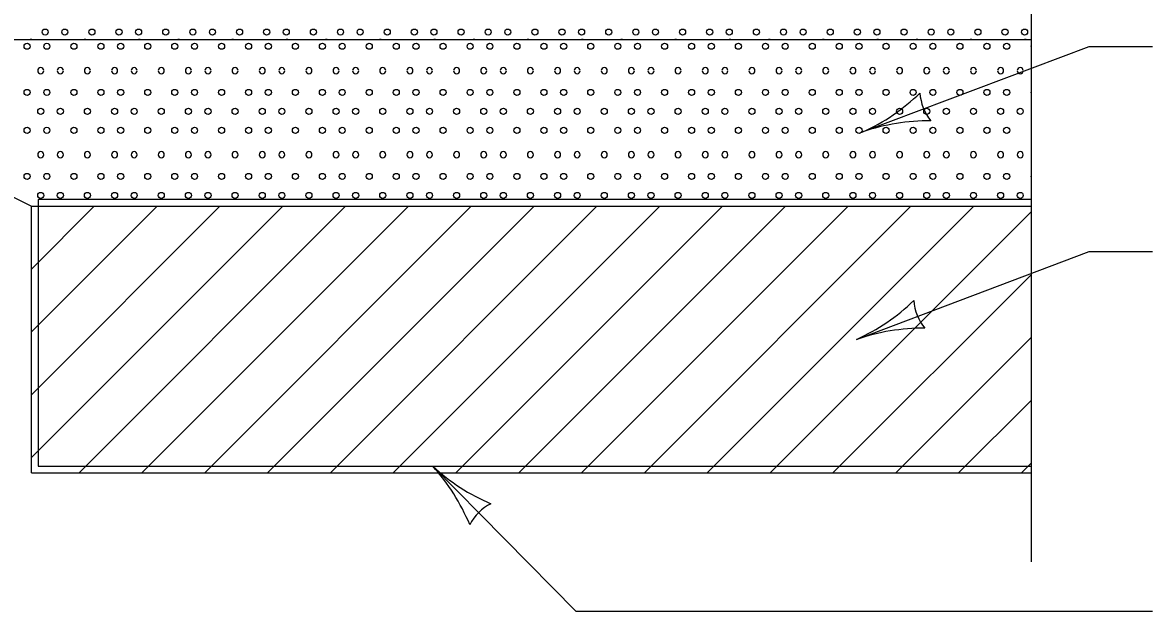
# Model space of a CAD drawing. Extents: x 49991.4 to 50021, y 49987.6 to 50011.4.
# Drawn here: x 50014.212 to 50015.484, y 49996.038 to 49996.701 of the extents above; entities that cross this region are included whole.
import ezdxf

# ---------------------------------------------------------------- set-up
doc = ezdxf.new("R2010")
doc.units = 0
for name, color, linetype in [('Level 1', 7, 'Continuous'), ('Level 3', 7, 'Continuous'), ('Level 6', 7, 'Continuous')]:
    doc.layers.add(name, color=color, linetype=linetype)

msp = doc.modelspace()

# ---------------------------------------------------------------- linework, layer by layer
at = {"layer": 'Level 1'}
for p, q in [((50013.8472, 49996.6814), (50014.2222, 49996.4939)), ((50015.3472, 49996.6814), (50013.8472, 49996.6814)), ((50015.3472, 49996.5015), (50014.2297, 49996.5015)), ((50014.2297, 49996.5015), (50014.2297, 49996.2014)), ((50014.2222, 49996.4939), (50015.3472, 49996.4939)), ((50014.2222, 49996.1939), (50014.2222, 49996.4939)), ((50014.2222, 49996.4232), (50014.2929, 49996.4939)), ((50014.2222, 49996.3525), (50014.3636, 49996.4939)), ((50014.2222, 49996.2818), (50014.4343, 49996.4939)), ((50014.2222, 49996.2111), (50014.505, 49996.4939)), ((50014.2757, 49996.1939), (50014.5757, 49996.4939)), ((50014.3465, 49996.1939), (50014.6465, 49996.4939)), ((50014.4172, 49996.1939), (50014.7172, 49996.4939)), ((50014.4879, 49996.1939), (50014.7879, 49996.4939)), ((50014.5586, 49996.1939), (50014.8586, 49996.4939)), ((50014.6293, 49996.1939), (50014.9293, 49996.4939)), ((50014.7, 49996.1939), (50015, 49996.4939)), ((50014.7707, 49996.1939), (50015.0707, 49996.4939)), ((50014.8414, 49996.1939), (50015.1414, 49996.4939)), ((50014.9121, 49996.1939), (50015.2121, 49996.4939)), ((50014.9828, 49996.1939), (50015.2828, 49996.4939)), ((50015.0536, 49996.1939), (50015.3472, 49996.4876)), ((50015.1243, 49996.1939), (50015.3472, 49996.4169)), ((50015.195, 49996.1939), (50015.3472, 49996.3462)), ((50015.2657, 49996.1939), (50015.3472, 49996.2754)), ((50014.2297, 49996.2014), (50015.3472, 49996.2014)), ((50014.2222, 49996.1939), (50015.3472, 49996.1939))]:
    msp.add_line(p, q, dxfattribs=at)
for centre in [(50014.2376, 49996.69), (50014.2597, 49996.69), (50014.2902, 49996.69), (50014.3207, 49996.69), (50014.3428, 49996.69), (50014.3733, 49996.69), (50014.4038, 49996.69), (50014.4259, 49996.69), (50014.4564, 49996.69), (50014.4869, 49996.69), (50014.509, 49996.69), (50014.5395, 49996.69), (50014.57, 49996.69), (50014.5921, 49996.69), (50014.6226, 49996.69), (50014.6531, 49996.69), (50014.6752, 49996.69), (50014.7057, 49996.69), (50014.7362, 49996.69), (50014.7583, 49996.69), (50014.7888, 49996.69), (50014.8193, 49996.69), (50014.8414, 49996.69), (50014.8719, 49996.69), (50014.9024, 49996.69), (50014.9245, 49996.69), (50014.955, 49996.69), (50014.9855, 49996.69), (50015.0076, 49996.69), (50015.0381, 49996.69), (50015.0686, 49996.69), (50015.0907, 49996.69), (50015.1212, 49996.69), (50015.1517, 49996.69), (50015.1738, 49996.69), (50015.2043, 49996.69), (50015.2348, 49996.69), (50015.2569, 49996.69), (50015.2874, 49996.69), (50015.3179, 49996.69), (50015.34, 49996.69), (50014.2173, 49996.674), (50014.2395, 49996.674), (50014.27, 49996.674), (50014.3004, 49996.674), (50014.3226, 49996.674), (50014.3531, 49996.674), (50014.3835, 49996.674), (50014.4057, 49996.674), (50014.4362, 49996.674), (50014.4666, 49996.674), (50014.4888, 49996.674), (50014.5193, 49996.674), (50014.5497, 49996.674), (50014.5719, 49996.674), (50014.6024, 49996.674), (50014.6328, 49996.674), (50014.655, 49996.674), (50014.6855, 49996.674), (50014.7159, 49996.674), (50014.7381, 49996.674), (50014.7686, 49996.674), (50014.799, 49996.674), (50014.8212, 49996.674), (50014.8517, 49996.674), (50014.8821, 49996.674), (50014.9043, 49996.674), (50014.9348, 49996.674), (50014.9652, 49996.674), (50014.9874, 49996.674), (50015.0179, 49996.674), (50015.0483, 49996.674), (50015.0705, 49996.674), (50015.101, 49996.674), (50015.1314, 49996.674), (50015.1536, 49996.674), (50015.1841, 49996.674), (50015.2145, 49996.674), (50015.2367, 49996.674), (50015.2672, 49996.674), (50015.2976, 49996.674), (50015.3198, 49996.674), (50014.2173, 49996.6221), (50014.2395, 49996.6221), (50014.27, 49996.6221), (50014.3004, 49996.6221), (50014.3226, 49996.6221), (50014.3531, 49996.6221), (50014.3835, 49996.6221), (50014.4057, 49996.6221), (50014.4362, 49996.6221), (50014.4666, 49996.6221), (50014.4888, 49996.6221), (50014.5193, 49996.6221), (50014.5497, 49996.6221), (50014.5719, 49996.6221), (50014.6024, 49996.6221), (50014.6328, 49996.6221), (50014.655, 49996.6221), (50014.6855, 49996.6221), (50014.7159, 49996.6221), (50014.7381, 49996.6221), (50014.7686, 49996.6221), (50014.799, 49996.6221), (50014.8212, 49996.6221), (50014.8517, 49996.6221), (50014.8821, 49996.6221), (50014.9043, 49996.6221), (50014.9348, 49996.6221), (50014.9652, 49996.6221), (50014.9874, 49996.6221), (50015.0179, 49996.6221), (50015.0483, 49996.6221), (50015.0705, 49996.6221), (50015.101, 49996.6221), (50015.1314, 49996.6221), (50015.1536, 49996.6221), (50015.1841, 49996.6221), (50015.2145, 49996.6221), (50015.2367, 49996.6221), (50015.2672, 49996.6221), (50015.2976, 49996.6221), (50015.3198, 49996.6221), (50014.2326, 49996.6008), (50014.2547, 49996.6008), (50014.2852, 49996.6008), (50014.2852, 49996.6008), (50014.3157, 49996.6008), (50014.3378, 49996.6008), (50014.3683, 49996.6008), (50014.3683, 49996.6008), (50014.3988, 49996.6008), (50014.4209, 49996.6008), (50014.4514, 49996.6008), (50014.4514, 49996.6008), (50014.4819, 49996.6008), (50014.504, 49996.6008), (50014.5345, 49996.6008), (50014.5345, 49996.6008), (50014.565, 49996.6008), (50014.5871, 49996.6008), (50014.6176, 49996.6008), (50014.6176, 49996.6008), (50014.6481, 49996.6008), (50014.6702, 49996.6008), (50014.7007, 49996.6008), (50014.7007, 49996.6008), (50014.7312, 49996.6008), (50014.7533, 49996.6008), (50014.7838, 49996.6008), (50014.7838, 49996.6008), (50014.8143, 49996.6008), (50014.8364, 49996.6008), (50014.8669, 49996.6008), (50014.8669, 49996.6008), (50014.8974, 49996.6008), (50014.9195, 49996.6008), (50014.95, 49996.6008), (50014.95, 49996.6008), (50014.9805, 49996.6008), (50015.0026, 49996.6008), (50015.0331, 49996.6008), (50015.0331, 49996.6008), (50015.0636, 49996.6008), (50015.0857, 49996.6008), (50015.1162, 49996.6008), (50015.1162, 49996.6008), (50015.1467, 49996.6008), (50015.1688, 49996.6008), (50015.1993, 49996.6008), (50015.1993, 49996.6008), (50015.2298, 49996.6008), (50015.2519, 49996.6008), (50015.2824, 49996.6008), (50015.2824, 49996.6008), (50015.3129, 49996.6008), (50015.335, 49996.6008), (50014.2173, 49996.5794), (50014.2395, 49996.5794), (50014.27, 49996.5794), (50014.3004, 49996.5794), (50014.3226, 49996.5794), (50014.3531, 49996.5794), (50014.3835, 49996.5794), (50014.4057, 49996.5794), (50014.4362, 49996.5794), (50014.4666, 49996.5794), (50014.4888, 49996.5794), (50014.5193, 49996.5794), (50014.5497, 49996.5794), (50014.5719, 49996.5794), (50014.6024, 49996.5794), (50014.6328, 49996.5794), (50014.655, 49996.5794), (50014.6855, 49996.5794), (50014.7159, 49996.5794), (50014.7381, 49996.5794), (50014.7686, 49996.5794), (50014.799, 49996.5794), (50014.8212, 49996.5794), (50014.8517, 49996.5794), (50014.8821, 49996.5794), (50014.9043, 49996.5794), (50014.9348, 49996.5794), (50014.9652, 49996.5794), (50014.9874, 49996.5794), (50015.0179, 49996.5794), (50015.0483, 49996.5794), (50015.0705, 49996.5794), (50015.101, 49996.5794), (50015.1314, 49996.5794), (50015.1536, 49996.5794), (50015.1841, 49996.5794), (50015.2145, 49996.5794), (50015.2367, 49996.5794), (50015.2672, 49996.5794), (50015.2976, 49996.5794), (50015.3198, 49996.5794), (50014.2173, 49996.5275), (50014.2395, 49996.5275), (50014.27, 49996.5275), (50014.3004, 49996.5275), (50014.3226, 49996.5275), (50014.3531, 49996.5275), (50014.3835, 49996.5275), (50014.4057, 49996.5275), (50014.4362, 49996.5275), (50014.4666, 49996.5275), (50014.4888, 49996.5275), (50014.5193, 49996.5275), (50014.5497, 49996.5275), (50014.5719, 49996.5275), (50014.6024, 49996.5275), (50014.6328, 49996.5275), (50014.655, 49996.5275), (50014.6855, 49996.5275), (50014.7159, 49996.5275), (50014.7381, 49996.5275), (50014.7686, 49996.5275), (50014.799, 49996.5275), (50014.8212, 49996.5275), (50014.8517, 49996.5275), (50014.8821, 49996.5275), (50014.9043, 49996.5275), (50014.9348, 49996.5275), (50014.9652, 49996.5275), (50014.9874, 49996.5275), (50015.0179, 49996.5275), (50015.0483, 49996.5275), (50015.0705, 49996.5275), (50015.101, 49996.5275), (50015.1314, 49996.5275), (50015.1536, 49996.5275), (50015.1841, 49996.5275), (50015.2145, 49996.5275), (50015.2367, 49996.5275), (50015.2672, 49996.5275), (50015.2976, 49996.5275), (50015.3198, 49996.5275), (50014.2326, 49996.5062), (50014.2547, 49996.5062), (50014.2852, 49996.5062), (50014.2852, 49996.5062), (50014.3157, 49996.5062), (50014.3378, 49996.5062), (50014.3683, 49996.5062), (50014.3683, 49996.5062), (50014.3988, 49996.5062), (50014.4209, 49996.5062), (50014.4514, 49996.5062), (50014.4514, 49996.5062), (50014.4819, 49996.5062), (50014.504, 49996.5062), (50014.5345, 49996.5062), (50014.5345, 49996.5062), (50014.565, 49996.5062), (50014.5871, 49996.5062), (50014.6176, 49996.5062), (50014.6176, 49996.5062), (50014.6481, 49996.5062), (50014.6702, 49996.5062), (50014.7007, 49996.5062), (50014.7007, 49996.5062), (50014.7312, 49996.5062), (50014.7533, 49996.5062), (50014.7838, 49996.5062), (50014.7838, 49996.5062), (50014.8143, 49996.5062), (50014.8364, 49996.5062), (50014.8669, 49996.5062), (50014.8669, 49996.5062), (50014.8974, 49996.5062), (50014.9195, 49996.5062), (50014.95, 49996.5062), (50014.95, 49996.5062), (50014.9805, 49996.5062), (50015.0026, 49996.5062), (50015.0331, 49996.5062), (50015.0331, 49996.5062), (50015.0636, 49996.5062), (50015.0857, 49996.5062), (50015.1162, 49996.5062), (50015.1162, 49996.5062), (50015.1467, 49996.5062), (50015.1688, 49996.5062), (50015.1993, 49996.5062), (50015.1993, 49996.5062), (50015.2298, 49996.5062), (50015.2519, 49996.5062), (50015.2824, 49996.5062), (50015.2824, 49996.5062), (50015.3129, 49996.5062), (50015.335, 49996.5062)]:
    msp.add_circle(centre, 0.00341, dxfattribs=at)
for centre, radius, start, end in [((50014.2216, 49996.6749), 0.00682, 73.1822, 106.8178), ((50014.2825, 49996.6749), 0.00682, 73.1822, 106.8178), ((50014.2825, 49996.6749), 0.00682, 73.1822, 106.8178), ((50014.3435, 49996.6749), 0.00682, 73.1822, 106.8178), ((50014.3878, 49996.6749), 0.00682, 73.1822, 106.8178), ((50014.4487, 49996.6749), 0.00682, 73.1822, 106.8178), ((50014.4487, 49996.6749), 0.00682, 73.1822, 106.8178), ((50014.5097, 49996.6749), 0.00682, 73.1822, 106.8178), ((50014.554, 49996.6749), 0.00682, 73.1822, 106.8178), ((50014.6149, 49996.6749), 0.00682, 73.1822, 106.8178), ((50014.6149, 49996.6749), 0.00682, 73.1822, 106.8178), ((50014.6759, 49996.6749), 0.00682, 73.1822, 106.8178), ((50014.7202, 49996.6749), 0.00682, 73.1822, 106.8178), ((50014.7811, 49996.6749), 0.00682, 73.1822, 106.8178), ((50014.7811, 49996.6749), 0.00682, 73.1822, 106.8178), ((50014.8421, 49996.6749), 0.00682, 73.1822, 106.8178), ((50014.8864, 49996.6749), 0.00682, 73.1822, 106.8178), ((50014.9473, 49996.6749), 0.00682, 73.1822, 106.8178), ((50014.9473, 49996.6749), 0.00682, 73.1822, 106.8178), ((50015.0083, 49996.6749), 0.00682, 73.1822, 106.8178), ((50015.0526, 49996.6749), 0.00682, 73.1822, 106.8178), ((50015.1135, 49996.6749), 0.00682, 73.1822, 106.8178), ((50015.1135, 49996.6749), 0.00682, 73.1822, 106.8178), ((50015.1745, 49996.6749), 0.00682, 73.1822, 106.8178), ((50015.2188, 49996.6749), 0.00682, 73.1822, 106.8178), ((50015.2797, 49996.6749), 0.00682, 73.1822, 106.8178), ((50015.2797, 49996.6749), 0.00682, 73.1822, 106.8178), ((50015.3407, 49996.6749), 0.00682, 73.1822, 106.8178), ((50015.3503, 49996.674), 0.00341, 154.4923, 205.5077), ((50014.2326, 49996.6466), 0.00341, 0, 180), ((50014.2326, 49996.6465), 0.00341, 180, 0), ((50014.2547, 49996.6466), 0.00341, 0, 180), ((50014.2547, 49996.6465), 0.00341, 180, 0), ((50014.2852, 49996.6466), 0.00341, 0, 180), ((50014.2852, 49996.6465), 0.00341, 180, 0), ((50014.2852, 49996.6465), 0.00341, 180, 0), ((50014.3157, 49996.6466), 0.00341, 0, 180), ((50014.3157, 49996.6465), 0.00341, 180, 0), ((50014.3378, 49996.6466), 0.00341, 0, 180), ((50014.3378, 49996.6465), 0.00341, 180, 0), ((50014.3683, 49996.6466), 0.00341, 0, 180), ((50014.3683, 49996.6465), 0.00341, 180, 0), ((50014.3683, 49996.6465), 0.00341, 180, 0), ((50014.3988, 49996.6466), 0.00341, 0, 180), ((50014.3988, 49996.6465), 0.00341, 180, 0), ((50014.4209, 49996.6466), 0.00341, 0, 180), ((50014.4209, 49996.6465), 0.00341, 180, 0), ((50014.4514, 49996.6466), 0.00341, 0, 180), ((50014.4514, 49996.6465), 0.00341, 180, 0), ((50014.4514, 49996.6465), 0.00341, 180, 0), ((50014.4819, 49996.6466), 0.00341, 0, 180), ((50014.4819, 49996.6465), 0.00341, 180, 0), ((50014.504, 49996.6466), 0.00341, 0, 180), ((50014.504, 49996.6465), 0.00341, 180, 0), ((50014.5345, 49996.6466), 0.00341, 0, 180), ((50014.5345, 49996.6465), 0.00341, 180, 0), ((50014.5345, 49996.6465), 0.00341, 180, 0), ((50014.565, 49996.6466), 0.00341, 0, 180), ((50014.565, 49996.6465), 0.00341, 180, 0), ((50014.5871, 49996.6466), 0.00341, 0, 180), ((50014.5871, 49996.6465), 0.00341, 180, 0), ((50014.6176, 49996.6466), 0.00341, 0, 180), ((50014.6176, 49996.6465), 0.00341, 180, 0), ((50014.6176, 49996.6465), 0.00341, 180, 0), ((50014.6481, 49996.6466), 0.00341, 0, 180), ((50014.6481, 49996.6465), 0.00341, 180, 0), ((50014.6702, 49996.6466), 0.00341, 0, 180), ((50014.6702, 49996.6465), 0.00341, 180, 0), ((50014.7007, 49996.6466), 0.00341, 0, 180), ((50014.7007, 49996.6465), 0.00341, 180, 0), ((50014.7007, 49996.6465), 0.00341, 180, 0), ((50014.7312, 49996.6466), 0.00341, 0, 180), ((50014.7312, 49996.6465), 0.00341, 180, 0), ((50014.7533, 49996.6466), 0.00341, 0, 180), ((50014.7533, 49996.6465), 0.00341, 180, 0), ((50014.7838, 49996.6466), 0.00341, 0, 180), ((50014.7838, 49996.6465), 0.00341, 180, 0), ((50014.7838, 49996.6465), 0.00341, 180, 0), ((50014.8143, 49996.6466), 0.00341, 0, 180), ((50014.8143, 49996.6465), 0.00341, 180, 0), ((50014.8364, 49996.6466), 0.00341, 0, 180), ((50014.8364, 49996.6465), 0.00341, 180, 0), ((50014.8669, 49996.6466), 0.00341, 0, 180), ((50014.8669, 49996.6465), 0.00341, 180, 0), ((50014.8669, 49996.6465), 0.00341, 180, 0), ((50014.8974, 49996.6466), 0.00341, 0, 180), ((50014.8974, 49996.6465), 0.00341, 180, 0), ((50014.9195, 49996.6466), 0.00341, 0, 180), ((50014.9195, 49996.6465), 0.00341, 180, 0), ((50014.95, 49996.6466), 0.00341, 0, 180), ((50014.95, 49996.6465), 0.00341, 180, 0), ((50014.95, 49996.6465), 0.00341, 180, 0), ((50014.9805, 49996.6466), 0.00341, 0, 180), ((50014.9805, 49996.6465), 0.00341, 180, 0), ((50015.0026, 49996.6466), 0.00341, 0, 180), ((50015.0026, 49996.6465), 0.00341, 180, 0), ((50015.0331, 49996.6466), 0.00341, 0, 180), ((50015.0331, 49996.6465), 0.00341, 180, 0), ((50015.0331, 49996.6465), 0.00341, 180, 0), ((50015.0636, 49996.6466), 0.00341, 0, 180), ((50015.0636, 49996.6465), 0.00341, 180, 0), ((50015.0857, 49996.6466), 0.00341, 0, 180), ((50015.0857, 49996.6465), 0.00341, 180, 0), ((50015.1162, 49996.6466), 0.00341, 0, 180), ((50015.1162, 49996.6465), 0.00341, 180, 0), ((50015.1162, 49996.6465), 0.00341, 180, 0), ((50015.1467, 49996.6466), 0.00341, 0, 180), ((50015.1467, 49996.6465), 0.00341, 180, 0), ((50015.1688, 49996.6466), 0.00341, 0, 180), ((50015.1688, 49996.6465), 0.00341, 180, 0), ((50015.1993, 49996.6466), 0.00341, 0, 180), ((50015.1993, 49996.6465), 0.00341, 180, 0), ((50015.1993, 49996.6465), 0.00341, 180, 0), ((50015.2298, 49996.6466), 0.00341, 0, 180), ((50015.2298, 49996.6465), 0.00341, 180, 0), ((50015.2519, 49996.6466), 0.00341, 0, 180), ((50015.2519, 49996.6465), 0.00341, 180, 0), ((50015.2824, 49996.6466), 0.00341, 0, 180), ((50015.2824, 49996.6465), 0.00341, 180, 0), ((50015.2824, 49996.6465), 0.00341, 180, 0), ((50015.3129, 49996.6466), 0.00341, 0, 180), ((50015.3129, 49996.6465), 0.00341, 180, 0), ((50015.335, 49996.6466), 0.00341, 0, 180), ((50015.335, 49996.6465), 0.00341, 180, 0), ((50015.3503, 49996.6221), 0.00341, 154.4923, 205.5077), ((50014.2326, 49996.552), 0.00341, 0, 180), ((50014.2326, 49996.5519), 0.00341, 180, 0), ((50014.2547, 49996.552), 0.00341, 0, 180), ((50014.2547, 49996.5519), 0.00341, 180, 0), ((50014.2852, 49996.552), 0.00341, 0, 180), ((50014.2852, 49996.5519), 0.00341, 180, 0), ((50014.2852, 49996.5519), 0.00341, 180, 0), ((50014.3157, 49996.552), 0.00341, 0, 180), ((50014.3157, 49996.5519), 0.00341, 180, 0), ((50014.3378, 49996.552), 0.00341, 0, 180), ((50014.3378, 49996.5519), 0.00341, 180, 0), ((50014.3683, 49996.552), 0.00341, 0, 180), ((50014.3683, 49996.5519), 0.00341, 180, 0), ((50014.3683, 49996.5519), 0.00341, 180, 0), ((50014.3988, 49996.552), 0.00341, 0, 180), ((50014.3988, 49996.5519), 0.00341, 180, 0), ((50014.4209, 49996.552), 0.00341, 0, 180), ((50014.4209, 49996.5519), 0.00341, 180, 0), ((50014.4514, 49996.552), 0.00341, 0, 180), ((50014.4514, 49996.5519), 0.00341, 180, 0), ((50014.4514, 49996.5519), 0.00341, 180, 0), ((50014.4819, 49996.552), 0.00341, 0, 180), ((50014.4819, 49996.5519), 0.00341, 180, 0), ((50014.504, 49996.552), 0.00341, 0, 180), ((50014.504, 49996.5519), 0.00341, 180, 0), ((50014.5345, 49996.552), 0.00341, 0, 180), ((50014.5345, 49996.5519), 0.00341, 180, 0), ((50014.5345, 49996.5519), 0.00341, 180, 0), ((50014.565, 49996.552), 0.00341, 0, 180), ((50014.565, 49996.5519), 0.00341, 180, 0), ((50014.5871, 49996.552), 0.00341, 0, 180), ((50014.5871, 49996.5519), 0.00341, 180, 0), ((50014.6176, 49996.552), 0.00341, 0, 180), ((50014.6176, 49996.5519), 0.00341, 180, 0), ((50014.6176, 49996.5519), 0.00341, 180, 0), ((50014.6481, 49996.552), 0.00341, 0, 180), ((50014.6481, 49996.5519), 0.00341, 180, 0), ((50014.6702, 49996.552), 0.00341, 0, 180), ((50014.6702, 49996.5519), 0.00341, 180, 0), ((50014.7007, 49996.552), 0.00341, 0, 180), ((50014.7007, 49996.5519), 0.00341, 180, 0), ((50014.7007, 49996.5519), 0.00341, 180, 0), ((50014.7312, 49996.552), 0.00341, 0, 180), ((50014.7312, 49996.5519), 0.00341, 180, 0), ((50014.7533, 49996.552), 0.00341, 0, 180), ((50014.7533, 49996.5519), 0.00341, 180, 0), ((50014.7838, 49996.552), 0.00341, 0, 180), ((50014.7838, 49996.5519), 0.00341, 180, 0), ((50014.7838, 49996.5519), 0.00341, 180, 0), ((50014.8143, 49996.552), 0.00341, 0, 180), ((50014.8143, 49996.5519), 0.00341, 180, 0), ((50014.8364, 49996.552), 0.00341, 0, 180), ((50014.8364, 49996.5519), 0.00341, 180, 0), ((50014.8669, 49996.552), 0.00341, 0, 180), ((50014.8669, 49996.5519), 0.00341, 180, 0), ((50014.8669, 49996.5519), 0.00341, 180, 0), ((50014.8974, 49996.552), 0.00341, 0, 180), ((50014.8974, 49996.5519), 0.00341, 180, 0), ((50014.9195, 49996.552), 0.00341, 0, 180), ((50014.9195, 49996.5519), 0.00341, 180, 0), ((50014.95, 49996.552), 0.00341, 0, 180), ((50014.95, 49996.5519), 0.00341, 180, 0), ((50014.95, 49996.5519), 0.00341, 180, 0), ((50014.9805, 49996.552), 0.00341, 0, 180), ((50014.9805, 49996.5519), 0.00341, 180, 0), ((50015.0026, 49996.552), 0.00341, 0, 180), ((50015.0026, 49996.5519), 0.00341, 180, 0), ((50015.0331, 49996.552), 0.00341, 0, 180), ((50015.0331, 49996.5519), 0.00341, 180, 0), ((50015.0331, 49996.5519), 0.00341, 180, 0), ((50015.0636, 49996.552), 0.00341, 0, 180), ((50015.0636, 49996.5519), 0.00341, 180, 0), ((50015.0857, 49996.552), 0.00341, 0, 180), ((50015.0857, 49996.5519), 0.00341, 180, 0), ((50015.1162, 49996.552), 0.00341, 0, 180), ((50015.1162, 49996.5519), 0.00341, 180, 0), ((50015.1162, 49996.5519), 0.00341, 180, 0), ((50015.1467, 49996.552), 0.00341, 0, 180), ((50015.1467, 49996.5519), 0.00341, 180, 0), ((50015.1688, 49996.552), 0.00341, 0, 180), ((50015.1688, 49996.5519), 0.00341, 180, 0), ((50015.1993, 49996.552), 0.00341, 0, 180), ((50015.1993, 49996.5519), 0.00341, 180, 0), ((50015.1993, 49996.5519), 0.00341, 180, 0), ((50015.2298, 49996.552), 0.00341, 0, 180), ((50015.2298, 49996.5519), 0.00341, 180, 0), ((50015.2519, 49996.552), 0.00341, 0, 180), ((50015.2519, 49996.5519), 0.00341, 180, 0), ((50015.2824, 49996.552), 0.00341, 0, 180), ((50015.2824, 49996.5519), 0.00341, 180, 0), ((50015.2824, 49996.5519), 0.00341, 180, 0), ((50015.3129, 49996.552), 0.00341, 0, 180), ((50015.3129, 49996.5519), 0.00341, 180, 0), ((50015.335, 49996.552), 0.00341, 0, 180), ((50015.335, 49996.5519), 0.00341, 180, 0), ((50015.3503, 49996.5275), 0.00341, 154.4923, 205.5077)]:
    msp.add_arc(centre, radius, start, end, dxfattribs=at)
at = {"layer": 'Level 3'}
for p, q in [((50015.1577, 49996.5776), (50015.4126, 49996.6738)), ((50015.4126, 49996.6738), (50015.4838, 49996.6738)), ((50014.2222, 49996.4939), (50014.2222, 49996.4939)), ((50015.1508, 49996.3441), (50015.4126, 49996.443)), ((50015.4126, 49996.443), (50015.4838, 49996.443)), ((50014.8354, 49996.0379), (50014.6739, 49996.2014)), ((50015.3364, 49996.1939), (50015.3472, 49996.2047)), ((50015.4838, 49996.0379), (50014.8354, 49996.0379))]:
    msp.add_line(p, q, dxfattribs=at)
for centre, radius, start, end in [((50015.0669, 49996.7805), 0.2223, 294.1205, 314.304), ((50015.2768, 49996.6251), 0.0548, 183.8988, 219.6212), ((50015.2333, 49996.3572), 0.233, 89.6828, 108.9327), ((50015.06, 49996.547), 0.2223, 294.1205, 314.304), ((50015.2699, 49996.3916), 0.0548, 183.8988, 219.6212), ((50015.2264, 49996.1237), 0.233, 89.6828, 108.9327), ((50014.8253, 49996.3642), 0.2223, 227.0786, 247.2621), ((50014.5004, 49996.0459), 0.233, 22.641, 41.8908), ((50014.7641, 49996.1103), 0.0548, 116.857, 152.5793)]:
    msp.add_arc(centre, radius, start, end, dxfattribs=at)
at = {"layer": 'Level 6'}
msp.add_line((50015.3472, 49996.8567), (50015.3472, 49996.0939), dxfattribs=at)

doc.saveas('drawing.dxf')
